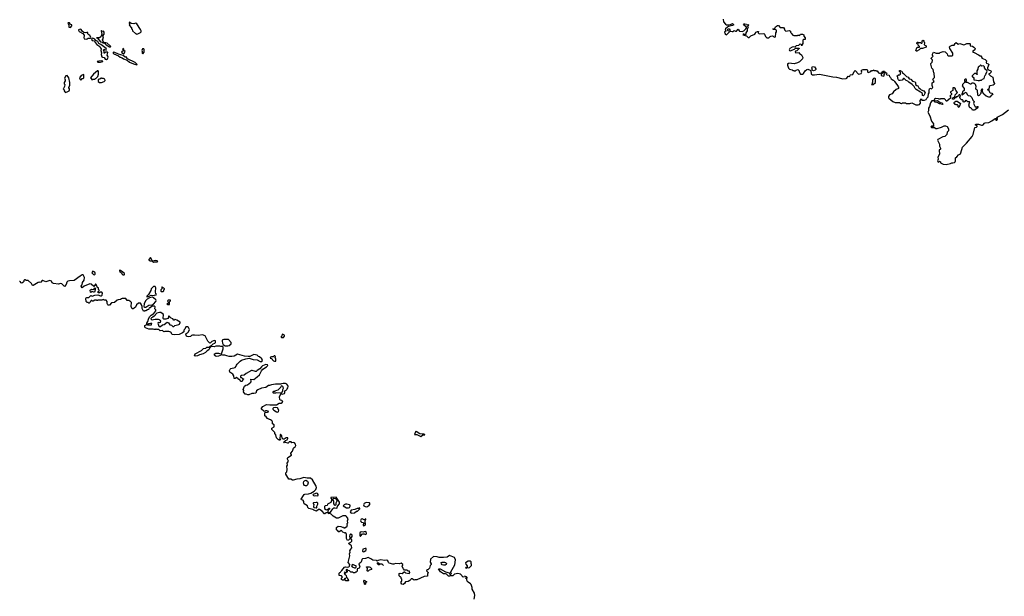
# Model space of a CAD drawing. Extents: x 2029826 to 2248070, y 228728 to 402406.
# Tile 313 of 368: x 2180540 to 2199994, y 287974 to 299374. Entities that reach past the tile are written whole.
import ezdxf

# ---------------------------------------------------------------- set-up
doc = ezdxf.new("R2010")
doc.units = 0

msp = doc.modelspace()

# ---------------------------------------------------------------- linework, layer by layer
at = {"layer": '0CON10XD'}
for points in [[(2181545, 299217), (2181569, 299251), (2181570, 299270), (2181542, 299282), (2181523, 299313), (2181501, 299315), (2181490, 299305), (2181513, 299265), (2181512, 299225), (2181545, 299217)], [(2182845, 299090), (2182875, 299092), (2182925, 299118), (2182938, 299135), (2182937, 299153), (2182925, 299182), (2182855, 299290), (2182835, 299308), (2182795, 299292), (2182745, 299300), (2182712, 299328), (2182700, 299315), (2182700, 299305), (2182710, 299295), (2182710, 299275), (2182700, 299265), (2182750, 299215), (2182750, 299195), (2182760, 299185), (2182772, 299152), (2182825, 299100), (2182835, 299100), (2182845, 299090)], [(2194438, 299385), (2194445, 299330), (2194484, 299284), (2194503, 299273), (2194545, 299272), (2194585, 299282), (2194625, 299300), (2194650, 299275), (2194625, 299258), (2194545, 299238), (2194525, 299228), (2194485, 299192), (2194481, 299175), (2194497, 299155), (2194466, 299124), (2194476, 299095), (2194505, 299077), (2194567, 299135), (2194560, 299145), (2194532, 299155), (2194528, 299175), (2194534, 299186), (2194545, 299190), (2194555, 299190), (2194570, 299175), (2194577, 299147), (2194615, 299138), (2194639, 299141), (2194655, 299163), (2194685, 299150), (2194705, 299150), (2194735, 299188), (2194752, 299152), (2194765, 299147), (2194815, 299140), (2194848, 299152), (2194890, 299190), (2194900, 299215), (2194900, 299225), (2194844, 299274), (2194851, 299289), (2194865, 299292), (2194900, 299285), (2194905, 299270), (2194915, 299270), (2194925, 299280), (2194940, 299275), (2194920, 299225), (2194930, 299205), (2194910, 299195), (2194910, 299155), (2194890, 299115), (2194888, 299082), (2194855, 299080), (2194848, 299088), (2194835, 299090), (2194830, 299075), (2194898, 299058), (2194935, 299020), (2194950, 299025), (2194983, 299057), (2195065, 299090), (2195080, 299105), (2195082, 299128), (2195115, 299142), (2195138, 299138), (2195128, 299115), (2195145, 299101), (2195165, 299096), (2195245, 299100), (2195257, 299087), (2195275, 299040), (2195305, 299018), (2195342, 299018), (2195365, 299040), (2195384, 299046), (2195415, 299053), (2195430, 299050), (2195448, 299028), (2195470, 299035), (2195480, 299115), (2195490, 299135), (2195490, 299165), (2195465, 299180), (2195425, 299183), (2195420, 299195), (2195458, 299202), (2195475, 299232), (2195515, 299260), (2195535, 299260), (2195565, 299220), (2195628, 299218), (2195648, 299188), (2195652, 299172), (2195675, 299150), (2195745, 299158), (2195768, 299148), (2195770, 299125), (2195778, 299118), (2195780, 299105), (2195815, 299070), (2195825, 299070), (2195835, 299060), (2195905, 299060), (2195915, 299070), (2195935, 299070), (2195945, 299060), (2195958, 299072), (2195965, 299090), (2196005, 299090), (2196030, 299075), (2196030, 299045), (2196057, 299017), (2196060, 298985), (2196055, 298980), (2196025, 298980), (2196012, 298968), (2196012, 298905), (2195998, 298885), (2195995, 298860), (2195983, 298883), (2195963, 298887), (2195940, 298875), (2195935, 298862), (2195884, 298856), (2195857, 298833), (2195825, 298836), (2195805, 298831), (2195756, 298804), (2195741, 298775), (2195748, 298765), (2195765, 298759), (2195846, 298794), (2195868, 298812), (2195938, 298808), (2195938, 298802), (2195895, 298760), (2195865, 298750), (2195860, 298735), (2195875, 298720), (2195938, 298728), (2195942, 298712), (2195986, 298676), (2196000, 298655), (2196012, 298625), (2196005, 298600), (2195945, 298542), (2195905, 298523), (2195845, 298503), (2195738, 298512), (2195725, 298500), (2195712, 298498), (2195712, 298478), (2195730, 298415), (2195750, 298395), (2195802, 298382), (2195815, 298370), (2195835, 298370), (2195845, 298360), (2195865, 298360), (2195882, 298378), (2195915, 298390), (2195940, 298365), (2195940, 298345), (2195965, 298300), (2196005, 298300), (2196025, 298312), (2196058, 298362), (2196095, 298392), (2196113, 298393), (2196157, 298377), (2196172, 298362), (2196180, 298305), (2196187, 298295), (2196205, 298286), (2196245, 298283), (2196335, 298296), (2196375, 298293), (2196604, 298244), (2196676, 298236), (2196805, 298203), (2196870, 298210), (2196883, 298217), (2196912, 298258), (2196945, 298252), (2196948, 298275), (2196955, 298282), (2197002, 298288), (2197029, 298351), (2197045, 298367), (2197115, 298298), (2197168, 298312), (2197181, 298335), (2197170, 298355), (2197173, 298377), (2197205, 298388), (2197275, 298390), (2197290, 298375), (2197294, 298344), (2197303, 298333), (2197355, 298348), (2197372, 298368), (2197405, 298370), (2197415, 298380), (2197425, 298370), (2197455, 298370), (2197465, 298360), (2197485, 298360), (2197492, 298342), (2197510, 298325), (2197525, 298318), (2197545, 298318), (2197568, 298322), (2197578, 298332), (2197580, 298345), (2197602, 298358), (2197625, 298358), (2197642, 298332), (2197655, 298330), (2197670, 298315), (2197668, 298302), (2197660, 298295), (2197670, 298285), (2197716, 298276), (2197723, 298253), (2197745, 298230), (2197757, 298207), (2197795, 298180), (2197805, 298180), (2197820, 298165), (2197825, 298150), (2197890, 298065), (2197890, 298055), (2197900, 298045), (2197900, 298015), (2197859, 297991), (2197802, 297945), (2197775, 297910), (2197724, 297886), (2197708, 297855), (2197708, 297835), (2197715, 297822), (2197792, 297755), (2197835, 297738), (2197925, 297738), (2197945, 297722), (2197965, 297720), (2197985, 297730), (2198015, 297732), (2198045, 297730), (2198055, 297720), (2198125, 297720), (2198165, 297728), (2198245, 297692), (2198295, 297690), (2198315, 297698), (2198336, 297724), (2198340, 297735), (2198332, 297755), (2198334, 297776), (2198355, 297810), (2198359, 297789), (2198370, 297780), (2198415, 297783), (2198452, 297798), (2198462, 297825), (2198489, 297851), (2198498, 297905), (2198512, 297925), (2198507, 297975), (2198516, 298004), (2198525, 298020), (2198555, 298010), (2198565, 298012), (2198580, 298035), (2198568, 298075), (2198570, 298125), (2198610, 298155), (2198592, 298172), (2198582, 298195), (2198585, 298210), (2198598, 298212), (2198612, 298228), (2198608, 298318)], [(2181855, 298986), (2181875, 298993), (2181894, 299006), (2181940, 299010), (2181949, 299025), (2181928, 299068), (2181905, 299074), (2181891, 299085), (2181884, 299095), (2181888, 299118), (2181883, 299123), (2181865, 299123), (2181847, 299113), (2181805, 299118), (2181775, 299145), (2181752, 299182), (2181734, 299184), (2181705, 299175), (2181700, 299165), (2181713, 299143), (2181788, 299098), (2181814, 299065), (2181816, 299054), (2181808, 299025), (2181817, 298997), (2181855, 298986)], [(2182255, 298590), (2182275, 298600), (2182286, 298634), (2182282, 298655), (2182270, 298675), (2182280, 298725), (2182275, 298730), (2182235, 298730), (2182215, 298710), (2182210, 298715), (2182212, 298755), (2182198, 298775), (2182202, 298788), (2182213, 298787), (2182248, 298772), (2182258, 298782), (2182250, 298805), (2182142, 298885), (2182101, 298901), (2182084, 298945), (2182042, 298962), (2182027, 298987), (2181986, 299006), (2181966, 299004), (2181961, 298985), (2181973, 298965), (2182019, 298959), (2182033, 298923), (2182062, 298882), (2182085, 298873), (2182122, 298845), (2182128, 298825), (2182148, 298795), (2182142, 298765), (2182156, 298716), (2182153, 298685), (2182165, 298640), (2182173, 298633), (2182208, 298628), (2182232, 298592), (2182255, 298590)], [(2182205, 298914), (2182210, 298915), (2182210, 298925), (2182192, 298942), (2182179, 298975), (2182194, 299006), (2182182, 299055), (2182210, 299090), (2182210, 299125), (2182195, 299146), (2182162, 299142), (2182155, 299160), (2182150, 299155), (2182161, 299085), (2182146, 299034), (2182115, 299016), (2182060, 299015), (2182078, 299008), (2182135, 298938), (2182168, 298928), (2182185, 298914), (2182205, 298914)], [(2182335, 298835), (2182338, 298845), (2182330, 298855), (2182269, 298909), (2182245, 298919), (2182218, 298915), (2182227, 298895), (2182250, 298875), (2182313, 298835), (2182335, 298835)], [(2198265, 298752), (2198255, 298752), (2198248, 298765), (2198263, 298817), (2198275, 298830), (2198315, 298830), (2198320, 298845), (2198292, 298872), (2198290, 298885), (2198265, 298900), (2198263, 298917), (2198273, 298927), (2198288, 298928), (2198295, 298920), (2198345, 298920), (2198352, 298912), (2198365, 298910), (2198370, 298915), (2198370, 298955), (2198388, 298968), (2198405, 298950), (2198420, 298915), (2198410, 298875), (2198443, 298863), (2198452, 298852), (2198448, 298832), (2198375, 298802), (2198338, 298802), (2198310, 298775), (2198265, 298752)], [(2198608, 298318), (2198600, 298325), (2198587, 298387), (2198560, 298415), (2198540, 298495), (2198540, 298505), (2198570, 298535), (2198578, 298565), (2198570, 298585), (2198550, 298605), (2198550, 298615), (2198587, 298653), (2198578, 298668), (2198577, 298695), (2198595, 298730), (2198645, 298712), (2198715, 298710), (2198725, 298728), (2198785, 298742), (2198825, 298740), (2198868, 298698), (2198872, 298672), (2198892, 298662), (2198965, 298660), (2198980, 298675), (2198980, 298715), (2198918, 298805), (2198910, 298835), (2198925, 298851), (2198965, 298868), (2199005, 298868), (2199022, 298905), (2199045, 298920), (2199085, 298890), (2199115, 298906), (2199195, 298880), (2199215, 298882), (2199255, 298902), (2199312, 298902), (2199320, 298895), (2199320, 298855), (2199365, 298850), (2199393, 298833), (2199417, 298807), (2199420, 298795), (2199409, 298781), (2199385, 298760), (2199370, 298755), (2199372, 298732), (2199395, 298728), (2199485, 298682), (2199515, 298660), (2199528, 298658), (2199548, 298628), (2199552, 298612), (2199618, 298588), (2199642, 298562), (2199638, 298525), (2199642, 298515), (2199674, 298504), (2199688, 298485), (2199662, 298425), (2199660, 298405), (2199684, 298384), (2199730, 298365), (2199732, 298355), (2199725, 298330), (2199708, 298312), (2199690, 298305), (2199690, 298295), (2199720, 298265), (2199770, 298235), (2199778, 298148), (2199798, 298115), (2199792, 298095), (2199775, 298080), (2199713, 298067), (2199695, 298050), (2199688, 297992), (2199675, 297990), (2199665, 298000), (2199660, 297985), (2199688, 297978), (2199702, 297942), (2199715, 297930), (2199745, 297920), (2199767, 297897), (2199741, 297879), (2199708, 297842), (2199685, 297840), (2199633, 297863), (2199591, 297901), (2199560, 297945), (2199560, 297985), (2199570, 297995), (2199565, 298000), (2199552, 297998), (2199530, 297975), (2199540, 297945), (2199530, 297935), (2199530, 297915), (2199522, 297908), (2199518, 297892), (2199498, 297872), (2199485, 297870), (2199470, 297885), (2199462, 297982), (2199440, 297995), (2199433, 298013), (2199438, 298055), (2199425, 298090), (2199405, 298110), (2199395, 298110), (2199385, 298120), (2199355, 298120), (2199335, 298100), (2199325, 298100), (2199265, 298130), (2199232, 298132), (2199232, 298148), (2199250, 298165), (2199250, 298185), (2199238, 298198), (2199225, 298200), (2199210, 298185), (2199210, 298155), (2199220, 298145), (2199170, 298095), (2199170, 298075), (2199160, 298065), (2199200, 298015), (2199200, 297975), (2199170, 297945), (2199170, 297925), (2199150, 297895), (2199165, 297890), (2199182, 297908), (2199195, 297910), (2199215, 297930), (2199238, 297938), (2199250, 297925), (2199260, 297895), (2199282, 297872), (2199317, 297867), (2199352, 297835), (2199372, 297782), (2199400, 297755), (2199388, 297715), (2199415, 297650), (2199455, 297650), (2199465, 297660), (2199480, 297655), (2199460, 297625), (2199415, 297593), (2199395, 297583), (2199365, 297582), (2199355, 297610), (2199335, 297630), (2199315, 297630), (2199303, 297643), (2199292, 297688), (2199300, 297695), (2199300, 297715), (2199308, 297725), (2199310, 297745), (2199305, 297750), (2199275, 297750), (2199255, 297770), (2199245, 297770), (2199235, 297780), (2199222, 297768), (2199220, 297755), (2199203, 297743), (2199182, 297752), (2199178, 297778), (2199168, 297788), (2199145, 297792), (2199124, 297814), (2199118, 297835), (2199130, 297875), (2199115, 297890), (2199095, 297890), (2199088, 297862), (2199075, 297860), (2199065, 297850), (2199042, 297848), (2199028, 297832), (2199012, 297828), (2199010, 297815), (2198995, 297800), (2198972, 297802), (2198970, 297815), (2198978, 297822), (2198982, 297838), (2199005, 297840), (2199018, 297852), (2199022, 297888), (2199070, 297935), (2199040, 297965), (2199040, 297975), (2199030, 297985), (2199028, 298008), (2199005, 298030), (2198985, 298030), (2198980, 298025), (2198978, 297972), (2198930, 297945), (2198932, 297932), (2198950, 297915), (2198948, 297892), (2198920, 297865), (2198930, 297855), (2198930, 297825), (2198900, 297795), (2198855, 297763), (2198845, 297760), (2198835, 297790), (2198815, 297810), (2198735, 297810), (2198725, 297800), (2198705, 297800), (2198692, 297812), (2198635, 297818), (2198616, 297804), (2198610, 297785), (2198622, 297772), (2198677, 297777), (2198725, 297740), (2198765, 297728), (2198780, 297705), (2198775, 297700), (2198715, 297713), (2198665, 297738), (2198630, 297745), (2198605, 297770), (2198565, 297768), (2198533, 297727), (2198514, 297656), (2198499, 297625), (2198498, 297575), (2198480, 297545), (2198520, 297475), (2198556, 297366), (2198592, 297315), (2198590, 297285), (2198600, 297275), (2198595, 297260), (2198575, 297260), (2198568, 297268), (2198555, 297270), (2198542, 297252), (2198555, 297240), (2198615, 297240), (2198640, 297225), (2198665, 297220), (2198754, 297246), (2198805, 297277), (2198835, 297278), (2198863, 297263), (2198892, 297215), (2198892, 297178), (2198868, 297152), (2198860, 297105), (2198818, 297065), (2198782, 297058), (2198680, 297005), (2198672, 296995), (2198712, 296915), (2198712, 296875), (2198730, 296835), (2198730, 296815), (2198710, 296795), (2198708, 296785), (2198716, 296714), (2198680, 296655), (2198690, 296615), (2198672, 296585), (2198685, 296560), (2198698, 296562), (2198715, 296580), (2198730, 296565), (2198732, 296542), (2198785, 296518), (2198845, 296510), (2198929, 296531), (2198955, 296542), (2198975, 296542), (2199007, 296553), (2199020, 296565), (2199028, 296585), (2199032, 296645), (2199055, 296660), (2199091, 296699), (2199125, 296720), (2199137, 296743), (2199166, 296855), (2199249, 296935), (2199356, 297065), (2199376, 297105), (2199412, 297245), (2199445, 297248), (2199460, 297265), (2199460, 297275), (2199425, 297290), (2199425, 297300), (2199435, 297310), (2199485, 297310), (2199545, 297288), (2199563, 297287), (2199578, 297292), (2199600, 297325), (2199615, 297338), (2199685, 297340), (2199748, 297372), (2199815, 297422), (2199828, 297418), (2199827, 297387), (2199845, 297387), (2199860, 297405), (2199858, 297418), (2199842, 297432), (2199852, 297445), (2199904, 297476), (2199955, 297497), (2200075, 297592)], [(2182855, 298484), (2182860, 298485), (2182856, 298495), (2182823, 298525), (2182670, 298600), (2182645, 298637), (2182625, 298636), (2182582, 298665), (2182495, 298690), (2182422, 298725), (2182395, 298730), (2182384, 298726), (2182386, 298715), (2182400, 298700), (2182495, 298661), (2182526, 298636), (2182565, 298622), (2182590, 298600), (2182661, 298571), (2182712, 298532), (2182788, 298498), (2182855, 298484)], [(2182595, 298702), (2182622, 298745), (2182598, 298765), (2182595, 298790), (2182585, 298802), (2182572, 298795), (2182590, 298765), (2182554, 298735), (2182563, 298715), (2182595, 298702)], [(2182975, 298700), (2182997, 298735), (2183002, 298775), (2182995, 298800), (2182964, 298796), (2182952, 298765), (2182960, 298745), (2182960, 298715), (2182975, 298700)], [(2182135, 298533), (2182180, 298545), (2182180, 298555), (2182163, 298563), (2182105, 298557), (2182072, 298545), (2182084, 298534), (2182135, 298533)], [(2196225, 298362), (2196200, 298375), (2196200, 298405), (2196192, 298425), (2196205, 298450), (2196245, 298440), (2196272, 298405), (2196272, 298388), (2196260, 298375), (2196225, 298362)], [(2199475, 298170), (2199505, 298172), (2199515, 298180), (2199545, 298180), (2199564, 298196), (2199595, 298210), (2199610, 298265), (2199618, 298272), (2199620, 298285), (2199628, 298292), (2199630, 298305), (2199638, 298312), (2199658, 298355), (2199648, 298378), (2199622, 298382), (2199620, 298395), (2199600, 298425), (2199600, 298445), (2199585, 298460), (2199548, 298458), (2199525, 298480), (2199518, 298462), (2199480, 298435), (2199478, 298422), (2199470, 298415), (2199470, 298395), (2199450, 298365), (2199450, 298300), (2199458, 298298), (2199458, 298292), (2199425, 298310), (2199405, 298310), (2199360, 298265), (2199360, 298245), (2199376, 298236), (2199390, 298215), (2199392, 298182), (2199445, 298180), (2199475, 298170)], [(2181445, 297932), (2181492, 297955), (2181515, 297970), (2181526, 297986), (2181527, 298005), (2181512, 298025), (2181512, 298035), (2181532, 298078), (2181533, 298135), (2181510, 298225), (2181475, 298268), (2181455, 298262), (2181428, 298215), (2181438, 298185), (2181438, 298165), (2181420, 298135), (2181420, 298105), (2181430, 298095), (2181428, 298055), (2181408, 298012), (2181400, 298005), (2181418, 297988), (2181420, 297965), (2181430, 297945), (2181445, 297932)], [(2181745, 298180), (2181755, 298182), (2181775, 298210), (2181797, 298213), (2181810, 298225), (2181810, 298285), (2181805, 298290), (2181755, 298270), (2181723, 298227), (2181735, 298190), (2181745, 298180)], [(2181985, 298190), (2181995, 298200), (2182025, 298200), (2182035, 298210), (2182045, 298210), (2182087, 298253), (2182097, 298295), (2182097, 298347), (2182090, 298360), (2182075, 298360), (2182001, 298299), (2181940, 298225), (2181958, 298208), (2181962, 298192), (2181985, 298190)], [(2197615, 298260), (2197622, 298278), (2197620, 298295), (2197630, 298305), (2197628, 298318), (2197615, 298330), (2197560, 298295), (2197562, 298272), (2197615, 298260)], [(2198395, 297870), (2198380, 297875), (2198380, 297905), (2198370, 297915), (2198370, 297925), (2198335, 297938), (2198254, 297994), (2198232, 298015), (2198212, 298055), (2198170, 298095), (2198105, 298138), (2198085, 298158), (2198052, 298172), (2198018, 298208), (2198002, 298208), (2197975, 298180), (2197935, 298170), (2197915, 298170), (2197900, 298185), (2197888, 298208), (2197890, 298235), (2197870, 298255), (2197903, 298287), (2197925, 298282), (2197940, 298295), (2197940, 298335), (2197922, 298352), (2197922, 298368), (2197935, 298370), (2197945, 298360), (2197968, 298358), (2197975, 298330), (2198005, 298312), (2198064, 298254), (2198092, 298235), (2198114, 298204), (2198145, 298200), (2198179, 298159), (2198226, 298146), (2198238, 298135), (2198242, 298095), (2198264, 298074), (2198287, 298065), (2198304, 298024), (2198325, 298013), (2198354, 297984), (2198403, 297965), (2198432, 297925), (2198405, 297878), (2198395, 297870)], [(2182115, 298130), (2182155, 298132), (2182210, 298155), (2182230, 298175), (2182222, 298195), (2182195, 298208), (2182165, 298210), (2182155, 298220), (2182145, 298220), (2182125, 298200), (2182105, 298200), (2182090, 298185), (2182090, 298155), (2182115, 298130)], [(2197375, 298090), (2197405, 298092), (2197450, 298135), (2197448, 298205), (2197435, 298218), (2197411, 298209), (2197388, 298182), (2197390, 298135), (2197382, 298128), (2197380, 298105), (2197370, 298095), (2197375, 298090)], [(2199095, 297640), (2199082, 297652), (2199080, 297675), (2199068, 297688), (2199045, 297690), (2199038, 297698), (2199025, 297700), (2199000, 297725), (2199000, 297735), (2199015, 297750), (2199035, 297760), (2199065, 297760), (2199128, 297718), (2199110, 297665), (2199095, 297640)], [(2183155, 294603), (2183160, 294605), (2183154, 294625), (2183125, 294673), (2183093, 294635), (2183093, 294625), (2183115, 294609), (2183155, 294603)], [(2183175, 294578), (2183185, 294580), (2183201, 294589), (2183255, 294587), (2183270, 294595), (2183255, 294608), (2183225, 294614), (2183165, 294600), (2183168, 294585), (2183175, 294578)], [(2182015, 294332), (2182030, 294345), (2182032, 294365), (2182027, 294385), (2181988, 294402), (2181970, 294385), (2181968, 294368), (2182000, 294335), (2182015, 294332)], [(2182605, 294330), (2182610, 294335), (2182608, 294355), (2182578, 294385), (2182535, 294418), (2182515, 294420), (2182510, 294415), (2182518, 294395), (2182549, 294369), (2182565, 294342), (2182585, 294330), (2182605, 294330)], [(2183912, 293108), (2183885, 293102), (2183848, 293108), (2183835, 293120), (2183822, 293155), (2183830, 293170), (2183855, 293182), (2183878, 293205), (2183893, 293247), (2183890, 293265), (2183875, 293288), (2183855, 293302), (2183825, 293300), (2183815, 293290), (2183800, 293255), (2183782, 293235), (2183780, 293205), (2183755, 293180), (2183688, 293148), (2183605, 293142), (2183555, 293150), (2183528, 293195), (2183485, 293210), (2183405, 293210), (2183385, 293202), (2183362, 293232), (2183315, 293220), (2183287, 293247), (2183245, 293250), (2183235, 293260), (2183222, 293248), (2183195, 293248), (2183175, 293258), (2183095, 293258), (2183025, 293280), (2183010, 293295), (2183010, 293325), (2183048, 293342), (2183050, 293375), (2183075, 293410), (2183084, 293456), (2183105, 293502), (2183135, 293533), (2183188, 293562), (2183230, 293615), (2183230, 293635), (2183210, 293655), (2183218, 293698), (2183205, 293710), (2183155, 293712), (2183115, 293680), (2183102, 293678), (2183092, 293665), (2183100, 293655), (2183087, 293643), (2183063, 293637), (2183035, 293620), (2183015, 293620), (2183005, 293610), (2182985, 293610), (2182960, 293665), (2182957, 293705), (2182942, 293752), (2182925, 293770), (2182885, 293770), (2182851, 293739), (2182825, 293690), (2182805, 293670), (2182795, 293670), (2182785, 293660), (2182765, 293660), (2182742, 293705), (2182748, 293782), (2182725, 293810), (2182715, 293810), (2182705, 293820), (2182662, 293822), (2182635, 293860), (2182565, 293860), (2182553, 293857), (2182535, 293840), (2182485, 293838), (2182465, 293830), (2182415, 293782), (2182352, 293778), (2182315, 293730), (2182285, 293730), (2182280, 293735), (2182270, 293765), (2182270, 293805), (2182248, 293828), (2182205, 293830), (2182195, 293840), (2182173, 293837), (2182165, 293830), (2182085, 293830), (2182075, 293820), (2182065, 293820), (2182055, 293830), (2182025, 293830), (2181995, 293810), (2181975, 293810), (2181965, 293820), (2181955, 293820), (2181932, 293798), (2181928, 293782), (2181915, 293770), (2181905, 293770), (2181895, 293780), (2181875, 293780), (2181852, 293805), (2181848, 293865), (2181855, 293878), (2181865, 293882), (2181905, 293880), (2181945, 293920), (2181975, 293910), (2182025, 293930), (2182082, 293932), (2182135, 293912), (2182155, 293912), (2182171, 293929), (2182178, 293965), (2182165, 293984), (2182145, 293990), (2182131, 293989), (2182115, 293972), (2182093, 293973), (2182093, 293997), (2182110, 294015), (2182110, 294025), (2182098, 294038), (2182099, 294065), (2182073, 294085), (2182065, 294115), (2182045, 294142), (2182035, 294142), (2182005, 294100), (2181955, 294148), (2181925, 294152), (2181815, 294103), (2181772, 294072), (2181758, 294105), (2181763, 294125), (2181773, 294135), (2181783, 294175), (2181811, 294225), (2181818, 294278), (2181810, 294305), (2181795, 294327), (2181775, 294327), (2181735, 294301), (2181618, 294215), (2181525, 294214), (2181492, 294205), (2181471, 294185), (2181461, 294139), (2181425, 294098), (2181370, 294155), (2181345, 294157), (2181305, 294147), (2181205, 294160), (2181185, 294172), (2181167, 294205), (2181135, 294218), (2181055, 294194), (2180999, 294219), (2180985, 294219), (2180955, 294183), (2180945, 294180), (2180925, 294187), (2180905, 294180), (2180805, 294120), (2180795, 294120), (2180775, 294160), (2180710, 294215), (2180665, 294220), (2180655, 294230), (2180635, 294230), (2180620, 294215), (2180620, 294195), (2180600, 294175), (2180585, 294168), (2180565, 294170), (2180558, 294188), (2180545, 294200), (2180535, 294200)], [(2181945, 293980), (2181938, 293988), (2181932, 294025), (2181940, 294035), (2181965, 294047), (2182005, 294040), (2182025, 294070), (2182038, 294058), (2182030, 294045), (2182027, 294003), (2182015, 293990), (2182005, 293988), (2181975, 293997), (2181945, 293980)], [(2183055, 293890), (2183065, 293900), (2183085, 293900), (2183135, 293928), (2183195, 293922), (2183205, 293930), (2183238, 293932), (2183240, 293945), (2183230, 293955), (2183222, 293995), (2183232, 294072), (2183215, 294100), (2183182, 294098), (2183140, 294055), (2183132, 294018), (2183087, 293943), (2183052, 293908), (2183050, 293895), (2183055, 293890)], [(2183335, 294000), (2183375, 294002), (2183390, 294015), (2183390, 294035), (2183400, 294045), (2183400, 294055), (2183388, 294068), (2183372, 294072), (2183355, 294090), (2183350, 294085), (2183350, 294055), (2183330, 294035), (2183330, 294005), (2183335, 294000)], [(2183015, 293689), (2183035, 293692), (2183095, 293732), (2183155, 293736), (2183185, 293750), (2183233, 293805), (2183234, 293825), (2183227, 293837), (2183187, 293877), (2183165, 293887), (2183103, 293877), (2183060, 293850), (2183023, 293817), (2182998, 293755), (2182996, 293705), (2183015, 293689)], [(2183495, 293742), (2183500, 293745), (2183500, 293795), (2183520, 293815), (2183517, 293827), (2183505, 293830), (2183473, 293827), (2183462, 293818), (2183480, 293775), (2183468, 293762), (2183450, 293755), (2183463, 293743), (2183495, 293742)], [(2183585, 293309), (2183606, 293326), (2183687, 293345), (2183698, 293355), (2183712, 293385), (2183708, 293395), (2183646, 293436), (2183615, 293447), (2183595, 293432), (2183585, 293432), (2183565, 293458), (2183534, 293474), (2183485, 293518), (2183480, 293515), (2183478, 293485), (2183464, 293466), (2183429, 293451), (2183386, 293456), (2183376, 293465), (2183379, 293545), (2183332, 293582), (2183305, 293587), (2183250, 293570), (2183196, 293515), (2183169, 293491), (2183142, 293478), (2183134, 293466), (2183136, 293455), (2183155, 293442), (2183185, 293444), (2183215, 293454), (2183275, 293452), (2183297, 293445), (2183312, 293432), (2183321, 293415), (2183315, 293390), (2183305, 293380), (2183274, 293386), (2183267, 293375), (2183286, 293316), (2183295, 293310), (2183325, 293311), (2183365, 293342), (2183395, 293349), (2183455, 293392), (2183481, 293381), (2183505, 293344), (2183540, 293335), (2183565, 293309), (2183585, 293309)], [(2183065, 293340), (2183145, 293342), (2183148, 293365), (2183125, 293370), (2183088, 293362), (2183060, 293345), (2183065, 293340)], [(2188831, 288741), (2188786, 288756), (2188715, 288758), (2188655, 288708), (2188647, 288647), (2188670, 288615), (2188670, 288605), (2188648, 288585), (2188635, 288530), (2188605, 288500), (2188595, 288500), (2188580, 288485), (2188580, 288475), (2188608, 288445), (2188598, 288415), (2188600, 288385), (2188595, 288372), (2188533, 288367), (2188385, 288302), (2188348, 288302), (2188335, 288292), (2188295, 288320), (2188275, 288320), (2188270, 288305), (2188250, 288285), (2188215, 288268), (2188163, 288257), (2188143, 288227), (2188115, 288208), (2188092, 288212), (2188078, 288235), (2188080, 288265), (2188090, 288275), (2188090, 288315), (2188080, 288325), (2188080, 288345), (2188065, 288360), (2188055, 288360), (2188040, 288380), (2188038, 288422), (2188055, 288432), (2188095, 288428), (2188135, 288460), (2188145, 288460), (2188165, 288440), (2188235, 288423), (2188246, 288445), (2188245, 288470), (2188215, 288472), (2188193, 288493), (2188142, 288492), (2188120, 288515), (2188098, 288565), (2188098, 288575), (2188109, 288591), (2188107, 288605), (2188076, 288626), (2188045, 288613), (2187965, 288620), (2187935, 288608), (2187915, 288608), (2187837, 288627), (2187824, 288644), (2187812, 288675), (2187797, 288687), (2187745, 288683), (2187675, 288693), (2187626, 288684), (2187605, 288670), (2187590, 288685), (2187515, 288690), (2187476, 288716), (2187425, 288740), (2187375, 288724), (2187313, 288717), (2187300, 288705), (2187292, 288668), (2187278, 288645), (2187240, 288615), (2187258, 288555), (2187245, 288530), (2187210, 288515), (2187207, 288473), (2187185, 288450), (2187175, 288450), (2187165, 288440), (2187135, 288440), (2187125, 288450), (2187085, 288450), (2187055, 288480), (2187032, 288482), (2187005, 288508), (2186992, 288495), (2186990, 288475), (2187008, 288468), (2187008, 288452), (2186992, 288448), (2186985, 288430), (2186972, 288432), (2186970, 288445), (2186962, 288452), (2186948, 288445), (2186962, 288402), (2186975, 288400), (2186988, 288388), (2187000, 288345), (2187030, 288305), (2187038, 288282), (2186985, 288280), (2186970, 288295), (2186975, 288330), (2186962, 288328), (2186947, 288293), (2186915, 288290), (2186898, 288308), (2186898, 288325), (2186900, 288335), (2186920, 288355), (2186896, 288376), (2186855, 288388), (2186855, 288430), (2186864, 288446), (2186878, 288452), (2186883, 288465), (2186906, 288485), (2186955, 288547), (2186975, 288558), (2187025, 288547), (2187045, 288555), (2187058, 288572), (2187060, 288605), (2187028, 288645), (2187060, 288775), (2187058, 288815), (2187070, 288845), (2187062, 288875), (2187084, 288906), (2187104, 288935), (2187096, 288975), (2187085, 288988), (2187053, 289005), (2187040, 289025), (2187085, 289046), (2187101, 289065), (2187101, 289091), (2187080, 289115), (2187108, 289155), (2187106, 289186), (2187085, 289202), (2187075, 289202), (2187061, 289189), (2187057, 289165), (2187070, 289115), (2187035, 289082), (2187015, 289080), (2187000, 289115), (2187000, 289205), (2186985, 289230), (2186975, 289230), (2186965, 289220), (2186955, 289230), (2186922, 289242), (2186910, 289255), (2186908, 289268), (2186895, 289278), (2186867, 289253), (2186855, 289248), (2186835, 289250), (2186830, 289265), (2186800, 289285), (2186802, 289335), (2186835, 289358), (2186886, 289356), (2186915, 289342), (2186935, 289340), (2186945, 289330), (2186965, 289330), (2187008, 289362), (2187010, 289375), (2187020, 289385), (2187010, 289395), (2187010, 289415), (2187022, 289428), (2187018, 289465), (2187028, 289505), (2187020, 289525), (2186999, 289549), (2186982, 289562), (2186925, 289563), (2186835, 289522), (2186801, 289521), (2186735, 289560), (2186695, 289598), (2186665, 289608), (2186643, 289603), (2186640, 289615), (2186625, 289630), (2186593, 289627), (2186568, 289602), (2186562, 289602), (2186515, 289658), (2186465, 289690), (2186445, 289688), (2186405, 289660), (2186385, 289663), (2186354, 289674), (2186335, 289690), (2186253, 289713), (2186233, 289733), (2186226, 289766), (2186158, 289805), (2186153, 289813), (2186157, 289847), (2186140, 289865), (2186138, 289878), (2186105, 289880), (2186100, 289895), (2186145, 289970), (2186160, 289985), (2186177, 289993), (2186245, 290000), (2186295, 290016), (2186358, 290052), (2186392, 290088), (2186402, 290125), (2186396, 290154), (2186325, 290279), (2186285, 290309), (2186219, 290309), (2186155, 290322), (2186075, 290298), (2186015, 290292), (2185945, 290270), (2185931, 290271), (2185895, 290292), (2185861, 290291), (2185796, 290386), (2185797, 290413), (2185819, 290435), (2185825, 290480), (2185818, 290545), (2185830, 290565), (2185822, 290605), (2185850, 290645), (2185834, 290684), (2185834, 290706), (2185841, 290719), (2185910, 290765), (2185910, 290775), (2185900, 290785), (2185900, 290805), (2185927, 290843), (2185950, 290905), (2185965, 290913), (2185985, 290927), (2185996, 290955), (2185988, 290985), (2185967, 291007), (2185955, 291012), (2185915, 291010), (2185905, 291030), (2185865, 291030), (2185858, 291012), (2185845, 291000), (2185835, 291000), (2185792, 291012), (2185775, 291010), (2185760, 291025), (2185790, 291055), (2185823, 291067), (2185840, 291095), (2185835, 291110), (2185805, 291106), (2185765, 291082), (2185745, 291080), (2185728, 291098), (2185720, 291145), (2185695, 291180), (2185688, 291165), (2185680, 291085), (2185690, 291075), (2185688, 291062), (2185675, 291060), (2185665, 291070), (2185655, 291070), (2185615, 291110), (2185600, 291165), (2185580, 291195), (2185580, 291215), (2185520, 291275), (2185520, 291295), (2185570, 291325), (2185570, 291365), (2185533, 291383), (2185532, 291425), (2185525, 291450), (2185515, 291450), (2185505, 291460), (2185495, 291460), (2185485, 291470), (2185475, 291470), (2185435, 291492), (2185412, 291522), (2185382, 291545), (2185385, 291600), (2185392, 291608), (2185436, 291614), (2185460, 291625), (2185425, 291642), (2185395, 291640), (2185385, 291630), (2185365, 291632), (2185320, 291675), (2185320, 291695), (2185345, 291728), (2185415, 291767), (2185485, 291758), (2185505, 291762), (2185615, 291760), (2185665, 291792), (2185705, 291794), (2185728, 291805), (2185737, 291827), (2185717, 291847), (2185695, 291852), (2185680, 291865), (2185672, 291915), (2185702, 291978), (2185715, 291980), (2185735, 291970), (2185745, 291980), (2185770, 291985), (2185782, 291998), (2185780, 292035), (2185805, 292048), (2185820, 292065), (2185823, 292077), (2185840, 292095), (2185842, 292125), (2185837, 292145), (2185815, 292170), (2185795, 292179), (2185745, 292180), (2185715, 292177), (2185695, 292168), (2185596, 292166), (2185515, 292156), (2185475, 292140), (2185455, 292140), (2185405, 292102), (2185316, 292086), (2185245, 292056), (2185222, 292035), (2185205, 291992), (2185165, 291982), (2185125, 291982), (2185065, 291958), (2185045, 291958), (2185015, 291972), (2184995, 291972), (2184972, 291995), (2184962, 292015), (2184968, 292045), (2184958, 292065), (2184982, 292128), (2185005, 292150), (2185040, 292155), (2185105, 292210), (2185112, 292225), (2185110, 292265), (2185165, 292262), (2185235, 292312), (2185275, 292352), (2185316, 292434), (2185342, 292465), (2185415, 292508), (2185440, 292535), (2185438, 292548), (2185405, 292558), (2185335, 292530), (2185315, 292512), (2185285, 292468), (2185232, 292438), (2185215, 292418), (2185197, 292417), (2185135, 292438), (2185117, 292437), (2185015, 292382), (2184977, 292343), (2184925, 292340), (2184900, 292325), (2184902, 292302), (2184925, 292300), (2184942, 292282), (2184960, 292275), (2184960, 292265), (2184952, 292258), (2184935, 292220), (2184915, 292220), (2184885, 292260), (2184872, 292262), (2184848, 292288), (2184835, 292290), (2184825, 292300), (2184815, 292300), (2184795, 292280), (2184775, 292280), (2184768, 292335), (2184752, 292365), (2184690, 292405), (2184684, 292436), (2184697, 292463), (2184713, 292477), (2184795, 292500), (2184817, 292523), (2184823, 292545), (2184837, 292563), (2184898, 292625), (2184925, 292643), (2185005, 292670), (2185075, 292683), (2185155, 292653), (2185235, 292648), (2185294, 292614), (2185325, 292618), (2185340, 292635), (2185325, 292670), (2185275, 292710), (2185260, 292715), (2185235, 292740), (2185165, 292753), (2185085, 292717), (2185055, 292713), (2184985, 292720), (2184845, 292762), (2184775, 292723), (2184733, 292713), (2184678, 292712), (2184630, 292725), (2184595, 292742), (2184555, 292742), (2184535, 292750), (2184465, 292720), (2184425, 292718), (2184400, 292725), (2184383, 292747), (2184395, 292770), (2184415, 292782), (2184465, 292782), (2184485, 292772), (2184525, 292770), (2184563, 292865), (2184562, 292895), (2184552, 292912), (2184515, 292910), (2184495, 292920), (2184415, 292922), (2184382, 292908), (2184325, 292910), (2184315, 292900), (2184302, 292898), (2184280, 292845), (2184245, 292828), (2184212, 292795), (2184165, 292766), (2184095, 292749), (2184055, 292727), (2184004, 292724), (2183993, 292737), (2184005, 292770), (2184134, 292836), (2184169, 292871), (2184217, 292883), (2184235, 292900), (2184288, 292902), (2184300, 292915), (2184302, 292928), (2184328, 292932), (2184362, 292968), (2184395, 292980), (2184410, 292995), (2184410, 293025), (2184395, 293030), (2184370, 293025), (2184335, 293010), (2184308, 292982), (2184295, 292980), (2184259, 293019), (2184203, 293123), (2184153, 293143), (2184065, 293128), (2183995, 293140), (2183955, 293140), (2183932, 293128), (2183912, 293108)], [(2184603, 292923), (2184655, 292923), (2184679, 292931), (2184720, 292965), (2184720, 292995), (2184665, 293052), (2184575, 293053), (2184552, 293045), (2184542, 293035), (2184538, 293015), (2184545, 292980), (2184562, 292952), (2184585, 292930), (2184603, 292923)], [(2185715, 293088), (2185755, 293094), (2185773, 293115), (2185770, 293135), (2185745, 293153), (2185735, 293154), (2185725, 293147), (2185720, 293125), (2185702, 293095), (2185715, 293088)], [(2185595, 292622), (2185600, 292625), (2185600, 292665), (2185590, 292695), (2185592, 292712), (2185580, 292725), (2185565, 292730), (2185545, 292710), (2185515, 292710), (2185505, 292700), (2185495, 292700), (2185490, 292685), (2185518, 292678), (2185530, 292665), (2185530, 292655), (2185552, 292632), (2185575, 292622), (2185595, 292622)], [(2185685, 291988), (2185605, 292000), (2185597, 291993), (2185565, 291988), (2185555, 291990), (2185542, 292005), (2185563, 292027), (2185585, 292030), (2185595, 292040), (2185645, 292058), (2185699, 292111), (2185712, 292138), (2185725, 292140), (2185740, 292115), (2185748, 292085), (2185732, 292055), (2185730, 292025), (2185720, 292015), (2185718, 292002), (2185705, 291990), (2185685, 291988)], [(2185625, 291617), (2185645, 291622), (2185655, 291630), (2185662, 291655), (2185635, 291700), (2185585, 291707), (2185555, 291698), (2185540, 291685), (2185540, 291675), (2185560, 291655), (2185612, 291622), (2185625, 291617)], [(2188465, 291134), (2188505, 291164), (2188545, 291164), (2188543, 291175), (2188525, 291181), (2188491, 291179), (2188447, 291187), (2188413, 291203), (2188389, 291229), (2188376, 291236), (2188358, 291225), (2188338, 291175), (2188341, 291171), (2188385, 291174), (2188465, 291134)], [(2186185, 290157), (2186168, 290165), (2186153, 290185), (2186148, 290215), (2186152, 290245), (2186165, 290258), (2186195, 290267), (2186225, 290252), (2186238, 290215), (2186226, 290175), (2186205, 290160), (2186185, 290157)], [(2186355, 289959), (2186385, 289966), (2186425, 289960), (2186435, 289968), (2186436, 289985), (2186424, 290005), (2186405, 290016), (2186351, 289995), (2186336, 289985), (2186334, 289975), (2186355, 289959)], [(2186665, 289632), (2186680, 289640), (2186727, 289705), (2186745, 289721), (2186765, 289726), (2186805, 289718), (2186815, 289724), (2186821, 289755), (2186858, 289802), (2186858, 289838), (2186796, 289936), (2186688, 289925), (2186687, 289915), (2186710, 289885), (2186685, 289827), (2186620, 289795), (2186615, 289770), (2186578, 289762), (2186563, 289747), (2186562, 289712), (2186588, 289688), (2186605, 289684), (2186621, 289689), (2186655, 289718), (2186660, 289715), (2186660, 289695), (2186638, 289682), (2186631, 289651), (2186635, 289640), (2186665, 289632)], [(2186775, 289770), (2186764, 289774), (2186744, 289805), (2186748, 289855), (2186730, 289885), (2186745, 289913), (2186778, 289908), (2186809, 289875), (2186807, 289853), (2186786, 289814), (2186784, 289785), (2186775, 289770)], [(2186405, 289720), (2186412, 289725), (2186409, 289755), (2186430, 289795), (2186429, 289815), (2186415, 289827), (2186395, 289831), (2186345, 289820), (2186338, 289815), (2186338, 289805), (2186350, 289795), (2186352, 289785), (2186342, 289755), (2186345, 289738), (2186355, 289730), (2186405, 289720)], [(2187035, 289722), (2187055, 289730), (2187072, 289755), (2187068, 289775), (2187055, 289782), (2187005, 289793), (2186977, 289793), (2186950, 289785), (2186930, 289765), (2186995, 289723), (2187035, 289722)], [(2187095, 289620), (2187155, 289622), (2187193, 289657), (2187215, 289660), (2187258, 289702), (2187260, 289715), (2187245, 289720), (2187235, 289710), (2187205, 289712), (2187165, 289688), (2187090, 289675), (2187072, 289645), (2187080, 289625), (2187095, 289620)], [(2187395, 289742), (2187415, 289750), (2187447, 289775), (2187463, 289805), (2187452, 289825), (2187395, 289829), (2187370, 289825), (2187345, 289812), (2187332, 289785), (2187338, 289765), (2187365, 289748), (2187395, 289742)], [(2187335, 289370), (2187355, 289374), (2187365, 289380), (2187371, 289395), (2187367, 289465), (2187382, 289495), (2187380, 289505), (2187365, 289502), (2187352, 289488), (2187345, 289487), (2187305, 289504), (2187289, 289501), (2187274, 289476), (2187283, 289455), (2187295, 289438), (2187335, 289433), (2187341, 289415), (2187326, 289395), (2187325, 289378), (2187335, 289370)], [(2187265, 289162), (2187275, 289164), (2187315, 289207), (2187345, 289209), (2187375, 289199), (2187385, 289204), (2187392, 289215), (2187385, 289247), (2187365, 289253), (2187325, 289240), (2187285, 289246), (2187265, 289240), (2187259, 289225), (2187259, 289175), (2187265, 289162)], [(2187325, 288856), (2187345, 288861), (2187378, 288882), (2187386, 288895), (2187385, 288916), (2187365, 288922), (2187320, 288905), (2187314, 288864), (2187325, 288856)], [(2189518, 287915), (2189532, 287992), (2189529, 288035), (2189480, 288115), (2189478, 288145), (2189459, 288205), (2189445, 288223), (2189401, 288251), (2189378, 288275), (2189370, 288330), (2189350, 288335), (2189365, 288340), (2189370, 288330), (2189378, 288332), (2189380, 288345), (2189365, 288360), (2189335, 288370), (2189328, 288362), (2189303, 288353), (2189250, 288410), (2189195, 288424), (2189128, 288412), (2189095, 288380), (2189045, 288380), (2189035, 288370), (2189005, 288370), (2189000, 288385), (2188975, 288410), (2188955, 288420), (2188915, 288420), (2188855, 288460), (2188812, 288515), (2188815, 288520), (2188850, 288515), (2188955, 288458), (2189025, 288440), (2189042, 288412), (2189058, 288412), (2189070, 288425), (2189060, 288435), (2189060, 288455), (2189140, 288595), (2189148, 288695), (2189129, 288739), (2189035, 288778), (2188985, 288751), (2188915, 288740), (2188831, 288741)], [(2187175, 288540), (2187188, 288552), (2187191, 288565), (2187185, 288577), (2187165, 288580), (2187125, 288603), (2187108, 288595), (2187098, 288575), (2187107, 288557), (2187155, 288540), (2187175, 288540)], [(2187425, 288470), (2187415, 288470), (2187408, 288478), (2187410, 288525), (2187400, 288535), (2187395, 288560), (2187445, 288560), (2187468, 288548), (2187490, 288525), (2187488, 288502), (2187448, 288492), (2187425, 288470)], [(2187725, 288582), (2187700, 288610), (2187665, 288610), (2187645, 288598), (2187628, 288598), (2187610, 288615), (2187610, 288635), (2187615, 288640), (2187655, 288618), (2187695, 288618), (2187730, 288585), (2187725, 288582)], [(2188945, 288587), (2188915, 288587), (2188885, 288598), (2188873, 288615), (2188870, 288645), (2188885, 288652), (2188935, 288652), (2188954, 288644), (2188970, 288625), (2188967, 288605), (2188955, 288593), (2188945, 288587)], [(2189365, 288532), (2189378, 288542), (2189405, 288538), (2189425, 288544), (2189466, 288585), (2189470, 288605), (2189461, 288625), (2189458, 288658), (2189449, 288669), (2189402, 288668), (2189349, 288635), (2189352, 288612), (2189379, 288575), (2189378, 288552), (2189352, 288545), (2189350, 288535), (2189365, 288532)], [(2187365, 288210), (2187353, 288213), (2187352, 288242), (2187340, 288255), (2187342, 288275), (2187355, 288290), (2187372, 288272), (2187390, 288265), (2187390, 288255), (2187370, 288245), (2187370, 288215), (2187365, 288210)]]:
    msp.add_lwpolyline(points, dxfattribs=at)

doc.saveas('drawing.dxf')
